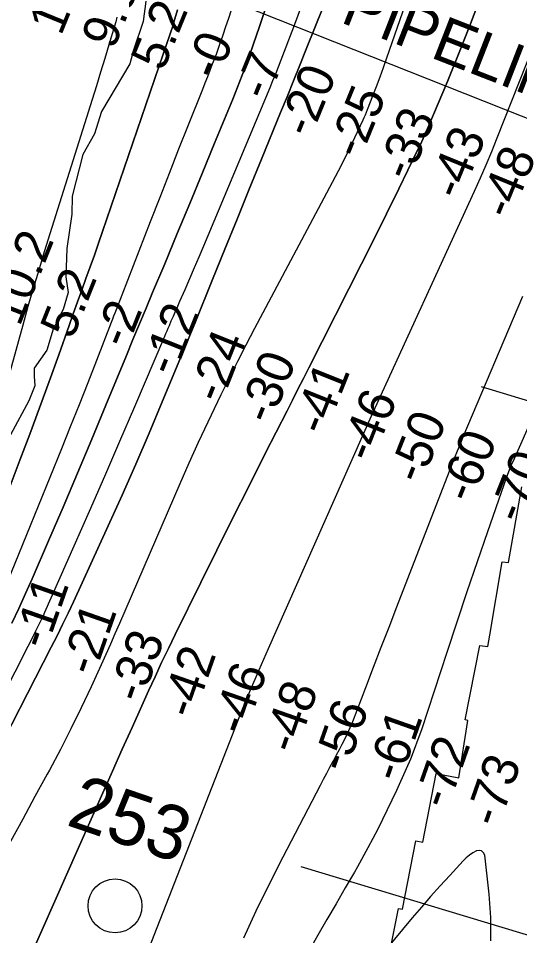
# Model space of a CAD drawing. Extents: x 3271442 to 3309282, y 752266 to 777610.
# Drawn here: x 3292682 to 3293612, y 770435 to 772135 of the extents above; entities that cross this region are included whole.
import ezdxf

# ---------------------------------------------------------------- set-up
doc = ezdxf.new("R2010")
doc.units = 0
for name, color, linetype in [('V-RIVR-EDGE', 7, 'Continuous'), ('V-RIVR-IDEN', 7, 'Continuous'), ('V-RIVR-MILE', 7, 'Continuous'), ('V-RIVR-RANG', 7, 'Continuous'), ('V-RRAP-RVMT', 7, 'Continuous'), ('V-TOPO-DPTH', 7, 'Continuous'), ('V-TOPO-MAJR', 7, 'Continuous'), ('V-TOPO-MINR', 7, 'Continuous'), ('V-TOPO-WATR', 7, 'Continuous'), ('V-UTIL-IDEN', 7, 'Continuous'), ('V-UTIL-LINE', 7, 'Continuous')]:
    doc.layers.add(name, color=color, linetype=linetype)

msp = doc.modelspace()

# ---------------------------------------------------------------- linework, layer by layer
at = {"layer": 'V-RIVR-EDGE'}
msp.add_lwpolyline([(3292918.8, 772166.7), (3292913.5, 772129.3), (3292895.6, 772075.9), (3292889, 772050.7), (3292836.6, 771962.6), (3292823.5, 771920.9), (3292802.1, 771882.7), (3292781.9, 771805.4), (3292781.4, 771771.9), (3292772.1, 771708.5), (3292770.2, 771655.9), (3292774.5, 771626.7), (3292765.7, 771595.5), (3292746.9, 771559), (3292735.5, 771519.9), (3292712, 771486.5), (3292711.5, 771471.7), (3292713.2, 771453.9), (3292701.8, 771425.7), (3292667.8, 771363.2)], dxfattribs=at)
at = {"layer": 'V-RIVR-MILE'}
msp.add_circle((3292861.6, 770489.8), 50, dxfattribs=at)
at = {"layer": 'V-RIVR-RANG'}
for p, q in [((3294475.4, 771169.9), (3293540.9, 771451.7)), ((3294340.3, 770220.2), (3293206.7, 770562))]:
    msp.add_line(p, q, dxfattribs=at)
at = {"layer": 'V-RRAP-RVMT'}
for p, q in [((3293591.1, 771126.1), (3293615.4, 771266.6)), ((3293556.1, 770991.3), (3293579.5, 771127.8)), ((3293579.5, 771127.8), (3293591.1, 771126.1)), ((3293552.7, 770970.4), (3293556.1, 770991.3)), ((3293510.9, 770834.7), (3293538.1, 770972.5)), ((3293538.1, 770972.5), (3293552.7, 770970.4)), ((3293515.3, 770833.6), (3293510.9, 770834.7)), ((3293498.7, 770727.2), (3293515.3, 770833.6)), ((3293432.1, 770607.8), (3293456.9, 770735.4)), ((3293456.9, 770735.4), (3293498.7, 770727.2)), ((3293394.2, 770483.8), (3293419, 770610.3)), ((3293419, 770610.3), (3293432.1, 770607.8)), ((3293362.9, 770363.5), (3293386.8, 770485.2)), ((3293386.8, 770485.2), (3293394.2, 770483.8))]:
    msp.add_line(p, q, dxfattribs=at)
at = {"layer": 'V-TOPO-DPTH'}
for p, q in [((3293520.5, 772125.1), (3293540.7, 772179.1)), ((3293520.5, 772125.1), (3293540.7, 772179.1)), ((3293499.4, 772071.5), (3293520.5, 772125.1)), ((3293499.4, 772071.5), (3293520.5, 772125.1)), ((3293477.6, 772018.2), (3293499.4, 772071.5)), ((3293477.6, 772018.2), (3293499.4, 772071.5)), ((3293443.3, 771936.5), (3293477.6, 772018.2)), ((3293443.3, 771936.5), (3293477.6, 772018.2)), ((3293432.6, 771912), (3293438, 771924.2)), ((3293432.6, 771912), (3293438, 771924.2)), ((3293438, 771924.2), (3293443.3, 771936.5)), ((3293438, 771924.2), (3293443.3, 771936.5)), ((3293427, 771899.9), (3293432.6, 771912)), ((3293427, 771899.9), (3293432.6, 771912)), ((3293421.3, 771887.9), (3293427, 771899.9)), ((3293421.3, 771887.9), (3293427, 771899.9)), ((3293387.6, 771819), (3293421.3, 771887.9)), ((3293387.6, 771819), (3293421.3, 771887.9)), ((3293364.7, 771772.6), (3293387.6, 771819)), ((3293364.7, 771772.6), (3293387.6, 771819)), ((3293341.8, 771726.2), (3293364.7, 771772.6)), ((3293341.8, 771726.2), (3293364.7, 771772.6)), ((3293318.6, 771680), (3293341.8, 771726.2)), ((3293318.6, 771680), (3293341.8, 771726.2)), ((3293295.3, 771633.8), (3293318.6, 771680)), ((3293295.3, 771633.8), (3293318.6, 771680)), ((3293221, 771487.4), (3293295.3, 771633.8)), ((3293221, 771487.4), (3293295.3, 771633.8)), ((3293210.8, 771467.4), (3293221, 771487.4)), ((3293210.8, 771467.4), (3293221, 771487.4)), ((3293200.7, 771447.5), (3293210.8, 771467.4)), ((3293200.7, 771447.5), (3293210.8, 771467.4)), ((3293190.6, 771427.5), (3293200.7, 771447.5)), ((3293190.6, 771427.5), (3293200.7, 771447.5)), ((3293180.4, 771407.5), (3293190.6, 771427.5)), ((3293180.4, 771407.5), (3293190.6, 771427.5)), ((3293140.2, 771328.3), (3293180.4, 771407.5)), ((3293140.2, 771328.3), (3293180.4, 771407.5)), ((3293110.1, 771268.7), (3293140.2, 771328.3)), ((3293110.1, 771268.7), (3293140.2, 771328.3)), ((3293080.1, 771208.9), (3293110.1, 771268.7)), ((3293080.1, 771208.9), (3293110.1, 771268.7)), ((3293050.3, 771149.1), (3293080.1, 771208.9)), ((3293050.3, 771149.1), (3293080.1, 771208.9)), ((3293020.6, 771089.3), (3293050.3, 771149.1)), ((3293020.6, 771089.3), (3293050.3, 771149.1)), ((3292973.1, 770993), (3293020.6, 771089.3)), ((3292973.1, 770993), (3293020.6, 771089.3)), ((3292960.5, 770967), (3292973.1, 770993)), ((3292960.5, 770967), (3292973.1, 770993)), ((3292948, 770940.9), (3292960.5, 770967)), ((3292948, 770940.9), (3292960.5, 770967)), ((3292935.8, 770914.6), (3292948, 770940.9)), ((3292935.8, 770914.6), (3292948, 770940.9)), ((3292923.7, 770888.3), (3292935.8, 770914.6)), ((3292923.7, 770888.3), (3292935.8, 770914.6)), ((3292911.3, 770860.6), (3292923.7, 770888.3)), ((3292911.3, 770860.6), (3292923.7, 770888.3)), ((3292893.2, 770820.3), (3292911.3, 770860.6)), ((3292893.2, 770820.3), (3292911.3, 770860.6)), ((3292875.1, 770780), (3292893.2, 770820.3)), ((3292875.1, 770780), (3292893.2, 770820.3)), ((3292857.1, 770739.7), (3292875.1, 770780)), ((3292857.1, 770739.7), (3292875.1, 770780)), ((3292839.2, 770699.4), (3292857.1, 770739.7)), ((3292839.2, 770699.4), (3292857.1, 770739.7)), ((3292700.7, 770387.2), (3292839.2, 770699.4)), ((3292700.7, 770387.2), (3292839.2, 770699.4))]:
    msp.add_line(p, q, dxfattribs=at)
for points in [[(3293497.8, 772443.9), (3293365.1, 772061.2), (3293358.8, 772043.4), (3293352.4, 772025.7), (3293345.8, 772008.1), (3293339, 771990.5), (3293329.1, 771965.2), (3293327.1, 771960.4), (3293325.1, 771955.5), (3293323, 771950.8), (3293320.8, 771946), (3293305.6, 771913.6), (3293295.6, 771892.8), (3293285.5, 771872.1), (3293275, 771851.5), (3293264.3, 771831), (3293120.3, 771559.8), (3293104.3, 771529.4), (3293088.6, 771498.9), (3293073.2, 771468.2), (3293058, 771437.3), (3293051.6, 771424), (3293033.6, 771386.4), (3293015.9, 771348.5), (3292998.7, 771310.5), (3292981.9, 771272.3), (3292869.8, 771013.2), (3292861.5, 770993.9), (3292853, 770974.7), (3292844.4, 770955.5), (3292835.8, 770936.4), (3292817.3, 770895.9), (3292799, 770856.8), (3292780, 770817.9), (3292760.3, 770779.5), (3292739.9, 770741.3), (3292735.9, 770734), (3292713.2, 770692.4), (3292690.6, 770650.7), (3292668.1, 770609)], [(3293497.8, 772443.9), (3293365.1, 772061.2), (3293358.8, 772043.4), (3293352.4, 772025.7), (3293345.8, 772008.1), (3293339, 771990.5), (3293329.1, 771965.2), (3293327.1, 771960.4), (3293325.1, 771955.5), (3293323, 771950.8), (3293320.8, 771946), (3293305.6, 771913.6), (3293295.6, 771892.8), (3293285.5, 771872.1), (3293275, 771851.5), (3293264.3, 771831), (3293120.3, 771559.8), (3293104.3, 771529.4), (3293088.6, 771498.9), (3293073.2, 771468.2), (3293058, 771437.3), (3293051.6, 771424), (3293033.6, 771386.4), (3293015.9, 771348.5), (3292998.7, 771310.5), (3292981.9, 771272.3), (3292869.8, 771013.2), (3292861.5, 770993.9), (3292853, 770974.7), (3292844.4, 770955.5), (3292835.8, 770936.4), (3292817.3, 770895.9), (3292799, 770856.8), (3292780, 770817.9), (3292760.3, 770779.5), (3292739.9, 770741.3), (3292735.9, 770734), (3292713.2, 770692.4), (3292690.6, 770650.7), (3292668.1, 770609)], [(3292625.6, 770740.9), (3292743.5, 770969.3), (3292754.1, 770990.2), (3292764.5, 771011.2), (3292774.6, 771032.4), (3292784.5, 771053.6), (3292848.9, 771194.4), (3292874.7, 771251.4), (3292900.1, 771308.7), (3292924.8, 771366.3), (3292949.2, 771424), (3292985, 771510.1), (3292991.1, 771524.9), (3292997.2, 771539.7), (3293003.3, 771554.5), (3293009.3, 771569.3), (3293042.5, 771651.1), (3293065.2, 771706.9), (3293087.9, 771762.6), (3293110.5, 771818.3), (3293133.2, 771874), (3293168.4, 771960.3), (3293180.4, 771989.7), (3293192.3, 772019), (3293204.1, 772048.4), (3293215.9, 772077.8), (3293357.1, 772429.6)], [(3292625.6, 770740.9), (3292743.5, 770969.3), (3292754.1, 770990.2), (3292764.5, 771011.2), (3292774.6, 771032.4), (3292784.5, 771053.6), (3292848.9, 771194.4), (3292874.7, 771251.4), (3292900.1, 771308.7), (3292924.8, 771366.3), (3292949.2, 771424), (3292985, 771510.1), (3292991.1, 771524.9), (3292997.2, 771539.7), (3293003.3, 771554.5), (3293009.3, 771569.3), (3293042.5, 771651.1), (3293065.2, 771706.9), (3293087.9, 771762.6), (3293110.5, 771818.3), (3293133.2, 771874), (3293168.4, 771960.3), (3293180.4, 771989.7), (3293192.3, 772019), (3293204.1, 772048.4), (3293215.9, 772077.8), (3293357.1, 772429.6)], [(3293197.6, 772323.3), (3293129.6, 772119.8), (3293117.9, 772085.9), (3293105.7, 772052.1), (3293092.9, 772018.6), (3293079.7, 771985.3), (3293046.3, 771903.5), (3293023.4, 771847.6), (3293000.3, 771791.7), (3292977.1, 771735.9), (3292953.7, 771680.2), (3292931.3, 771627), (3292919.1, 771597.9), (3292906.9, 771568.7), (3292894.8, 771539.5), (3292882.7, 771510.3), (3292844.8, 771418), (3292818.7, 771354.9), (3292792.3, 771291.9), (3292765.4, 771229), (3292738.3, 771166.3), (3292707.8, 771096.2), (3292695.6, 771068.7), (3292683.2, 771041.2), (3292670.5, 771013.9)], [(3292670.5, 771013.9), (3292683.2, 771041.2), (3292695.6, 771068.7), (3292707.8, 771096.2), (3292738.3, 771166.3), (3292765.4, 771229), (3292792.3, 771291.9), (3292818.7, 771354.9), (3292844.8, 771418), (3292882.7, 771510.3), (3292894.8, 771539.5), (3292906.9, 771568.7), (3292919.1, 771597.9), (3292931.3, 771627), (3292953.7, 771680.2), (3292977.1, 771735.9), (3293000.3, 771791.7), (3293023.4, 771847.6), (3293046.3, 771903.5), (3293079.7, 771985.3), (3293092.9, 772018.6), (3293105.7, 772052.1), (3293117.9, 772085.9), (3293129.6, 772119.8), (3293197.6, 772323.3)], [(3292977.7, 772150.8), (3292970.8, 772127.9), (3292968, 772118.9), (3292965.2, 772109.9), (3292962.2, 772101), (3292959.2, 772092.1), (3292838.6, 771740.1), (3292831, 771718.2), (3292823.4, 771696.3), (3292815.6, 771674.5), (3292807.8, 771652.7), (3292799.9, 771631), (3292792.1, 771609.2), (3292784.3, 771587.4), (3292776.5, 771565.5), (3292757.2, 771511.1), (3292739.7, 771462.1), (3292721.9, 771413.2), (3292703.8, 771364.4), (3292685.4, 771315.7), (3292614, 771128)], [(3292614, 771128), (3292685.4, 771315.7), (3292703.8, 771364.4), (3292721.9, 771413.2), (3292739.7, 771462.1), (3292757.2, 771511.1), (3292776.5, 771565.5), (3292784.3, 771587.4), (3292792.1, 771609.2), (3292799.9, 771631), (3292807.8, 771652.7), (3292815.6, 771674.5), (3292823.4, 771696.3), (3292831, 771718.2), (3292838.6, 771740.1), (3292959.2, 772092.1), (3292962.2, 772101), (3292965.2, 772109.9), (3292968, 772118.9), (3292970.8, 772127.9), (3292977.7, 772150.8)]]:
    msp.add_lwpolyline(points, dxfattribs=at)
at = {"layer": 'V-TOPO-MAJR'}
for p, q in [((3293662.1, 772147.7), (3293569.5, 771912.6)), ((3293569.5, 771912.6), (3293559.5, 771887.7)), ((3293559.5, 771887.7), (3293549.2, 771863)), ((3293549.2, 771863), (3293538.6, 771838.5)), ((3293538.6, 771838.5), (3293527.6, 771814.1)), ((3293527.6, 771814.1), (3293336.6, 771397.4)), ((3293336.6, 771397.4), (3293145.2, 770966.4)), ((3293145.2, 770966.4), (3293127.9, 770926.6)), ((3293127.9, 770926.6), (3293110.9, 770886.8)), ((3293110.9, 770886.8), (3293094.5, 770846.6)), ((3293094.5, 770846.6), (3293078.5, 770806.3)), ((3293078.5, 770806.3), (3292891.4, 770326.8))]:
    msp.add_line(p, q, dxfattribs=at)
at = {"layer": 'V-TOPO-MINR'}
for p, q in [((3293540.7, 772179.1), (3293520.5, 772125.1)), ((3293520.5, 772125.1), (3293499.4, 772071.5)), ((3293499.4, 772071.5), (3293477.6, 772018.2)), ((3293477.6, 772018.2), (3293443.3, 771936.5)), ((3293438, 771924.2), (3293432.6, 771912)), ((3293443.3, 771936.5), (3293438, 771924.2)), ((3293432.6, 771912), (3293427, 771899.9)), ((3293427, 771899.9), (3293421.3, 771887.9)), ((3293421.3, 771887.9), (3293387.6, 771819)), ((3293387.6, 771819), (3293364.7, 771772.6)), ((3293364.7, 771772.6), (3293341.8, 771726.2)), ((3293341.8, 771726.2), (3293318.6, 771680)), ((3293318.6, 771680), (3293295.3, 771633.8)), ((3293295.3, 771633.8), (3293221, 771487.4)), ((3293617, 771619.7), (3293506.6, 771358.6)), ((3293221, 771487.4), (3293210.8, 771467.4)), ((3293210.8, 771467.4), (3293200.7, 771447.5)), ((3293200.7, 771447.5), (3293190.6, 771427.5)), ((3293661.2, 771454.3), (3293601.2, 771318.6)), ((3293190.6, 771427.5), (3293180.4, 771407.5)), ((3293180.4, 771407.5), (3293140.2, 771328.3)), ((3293501.1, 771345.5), (3293495.7, 771332.4)), ((3293506.6, 771358.6), (3293501.1, 771345.5)), ((3293140.2, 771328.3), (3293110.1, 771268.7)), ((3293495.7, 771332.4), (3293490.5, 771319.3)), ((3293490.5, 771319.3), (3293485.3, 771306.1)), ((3293601.2, 771318.6), (3293596.1, 771306.6)), ((3293485.3, 771306.1), (3293383.3, 771043.3)), ((3293591.2, 771294.6), (3293586.6, 771282.4)), ((3293596.1, 771306.6), (3293591.2, 771294.6)), ((3293586.6, 771282.4), (3293582.1, 771270.2)), ((3293110.1, 771268.7), (3293080.1, 771208.9)), ((3293582.1, 771270.2), (3293552.1, 771183.3)), ((3293080.1, 771208.9), (3293050.3, 771149.1)), ((3293552.1, 771183.3), (3293532.9, 771127.5)), ((3293050.3, 771149.1), (3293020.6, 771089.3)), ((3293532.9, 771127.5), (3293513.9, 771071.7)), ((3293020.6, 771089.3), (3292973.1, 770993)), ((3293513.9, 771071.7), (3293495.2, 771015.7)), ((3293383.3, 771043.3), (3293368.9, 771006)), ((3293368.9, 771006), (3293354.5, 770968.7)), ((3293495.2, 771015.7), (3293476.6, 770959.7)), ((3292973.1, 770993), (3292960.5, 770967)), ((3292960.5, 770967), (3292948, 770940.9)), ((3293354.5, 770968.7), (3293340.1, 770931.4)), ((3293476.6, 770959.7), (3293429.5, 770816.4)), ((3292948, 770940.9), (3292935.8, 770914.6)), ((3293340.1, 770931.4), (3293325.8, 770894.1)), ((3292935.8, 770914.6), (3292923.7, 770888.3)), ((3292923.7, 770888.3), (3292911.3, 770860.6)), ((3293325.8, 770894.1), (3293301.6, 770831.1)), ((3292911.3, 770860.6), (3292893.2, 770820.3)), ((3292893.2, 770820.3), (3292875.1, 770780)), ((3293297, 770819.6), (3293294.4, 770814)), ((3293299.3, 770825.3), (3293297, 770819.6)), ((3293301.6, 770831.1), (3293299.3, 770825.3)), ((3293291.8, 770808.4), (3293287.3, 770799.3)), ((3293294.4, 770814), (3293291.8, 770808.4)), ((3293429.5, 770816.4), (3293423.1, 770798)), ((3293282.2, 770789.2), (3293277.1, 770779.2)), ((3293287.3, 770799.3), (3293282.2, 770789.2)), ((3293423.1, 770798), (3293416.4, 770779.7)), ((3292875.1, 770780), (3292857.1, 770739.7)), ((3293271.8, 770769.2), (3293266.5, 770759.3)), ((3293277.1, 770779.2), (3293271.8, 770769.2)), ((3293416.4, 770779.7), (3293409, 770761.7)), ((3293265.3, 770757.1), (3293259.3, 770746.1)), ((3293266.5, 770759.3), (3293265.3, 770757.1)), ((3293409, 770761.7), (3293401.3, 770743.8)), ((3292857.1, 770739.7), (3292839.2, 770699.4)), ((3293253.4, 770735), (3293247.5, 770724)), ((3293259.3, 770746.1), (3293253.4, 770735)), ((3293401.3, 770743.8), (3293383.1, 770703.5)), ((3293247.5, 770724), (3293241.7, 770712.9)), ((3292839.2, 770699.4), (3292700.7, 770387.2)), ((3293241.7, 770712.9), (3293172.4, 770579.8)), ((3293383.1, 770703.5), (3293366.3, 770667.6)), ((3293366.3, 770667.6), (3293348.8, 770632.1)), ((3293348.8, 770632.1), (3293330.2, 770597.1)), ((3293330.2, 770597.1), (3293311, 770562.4)), ((3293172.4, 770579.8), (3293147.3, 770530.1)), ((3293311, 770562.4), (3293305.2, 770552.3)), ((3293305.2, 770552.3), (3293288.3, 770523)), ((3293147.3, 770530.1), (3293122.9, 770480.2)), ((3293288.3, 770523), (3293271.4, 770493.7)), ((3293122.9, 770480.2), (3293099.5, 770429.7)), ((3293271.4, 770493.7), (3293254.3, 770464.5)), ((3293254.3, 770464.5), (3293237.3, 770435.3)), ((3293237.3, 770435.3), (3293220.6, 770405.9))]:
    msp.add_line(p, q, dxfattribs=at)
for points in [[(3293497.8, 772443.9), (3293365.1, 772061.2), (3293358.8, 772043.4), (3293352.4, 772025.7), (3293345.8, 772008.1), (3293339, 771990.5), (3293329.1, 771965.2), (3293327.1, 771960.4), (3293325.1, 771955.5), (3293323, 771950.8), (3293320.8, 771946), (3293305.6, 771913.6), (3293295.6, 771892.8), (3293285.5, 771872.1), (3293275, 771851.5), (3293264.3, 771831), (3293120.3, 771559.8), (3293104.3, 771529.4), (3293088.6, 771498.9), (3293073.2, 771468.2), (3293058, 771437.3), (3293051.6, 771424), (3293033.6, 771386.4), (3293015.9, 771348.5), (3292998.7, 771310.5), (3292981.9, 771272.3), (3292869.8, 771013.2), (3292861.5, 770993.9), (3292853, 770974.7), (3292844.4, 770955.5), (3292835.8, 770936.4), (3292817.3, 770895.9), (3292799, 770856.8), (3292780, 770817.9), (3292760.3, 770779.5), (3292739.9, 770741.3), (3292735.9, 770734), (3292713.2, 770692.4), (3292690.6, 770650.7), (3292668.1, 770609)], [(3293357.1, 772429.6), (3293215.9, 772077.8), (3293204.1, 772048.4), (3293192.3, 772019), (3293180.4, 771989.7), (3293168.4, 771960.3), (3293133.2, 771874), (3293110.5, 771818.3), (3293087.9, 771762.6), (3293065.2, 771706.9), (3293042.5, 771651.1), (3293009.3, 771569.3), (3293003.3, 771554.5), (3292997.2, 771539.7), (3292991.1, 771524.9), (3292985, 771510.1), (3292949.2, 771424), (3292924.8, 771366.3), (3292900.1, 771308.7), (3292874.7, 771251.4), (3292848.9, 771194.4), (3292784.5, 771053.6), (3292774.6, 771032.4), (3292764.5, 771011.2), (3292754.1, 770990.2), (3292743.5, 770969.3), (3292625.6, 770740.9)], [(3293197.6, 772323.3), (3293129.6, 772119.8), (3293117.9, 772085.9), (3293105.7, 772052.1), (3293092.9, 772018.6), (3293079.7, 771985.3), (3293046.3, 771903.5), (3293023.4, 771847.6), (3293000.3, 771791.7), (3292977.1, 771735.9), (3292953.7, 771680.2), (3292931.3, 771627), (3292919.1, 771597.9), (3292906.9, 771568.7), (3292894.8, 771539.5), (3292882.7, 771510.3), (3292844.8, 771418), (3292818.7, 771354.9), (3292792.3, 771291.9), (3292765.4, 771229), (3292738.3, 771166.3), (3292707.8, 771096.2), (3292695.6, 771068.7), (3292683.2, 771041.2), (3292670.5, 771013.9)], [(3293208.7, 772162.1), (3293192.3, 772118.6), (3293169.1, 772057.7), (3293164, 772044.7), (3293158.9, 772031.8), (3293153.7, 772018.9), (3293148.4, 772006), (3293025.4, 771712.8), (3293016.8, 771692.6), (3293008.2, 771672.3), (3292999.5, 771652.1), (3292990.8, 771632), (3292981.2, 771609.9), (3292977.2, 771600.8), (3292973.2, 771591.7), (3292969.3, 771582.5), (3292965.3, 771573.4), (3292961.7, 771565.1), (3292959.5, 771560.1), (3292957.4, 771555.1), (3292955.2, 771550.2), (3292953.1, 771545.2), (3292897.6, 771415.1), (3292869.8, 771350.3), (3292841.9, 771285.5), (3292813.7, 771220.9), (3292785.3, 771156.3), (3292731.2, 771033.5), (3292729.8, 771030.4), (3292728.3, 771027.3), (3292726.9, 771024.3), (3292725.4, 771021.2), (3292714.4, 770998.8), (3292707.3, 770984.5), (3292700.2, 770970.3), (3292692.9, 770956.1), (3292685.7, 770942), (3292616, 770808.1)], [(3293076.9, 772150.1), (3293071.8, 772134.7), (3293066.7, 772119.3), (3293061.5, 772103.9), (3293054.9, 772084.5), (3293052.9, 772078.9), (3293050.9, 772073.3), (3293048.8, 772067.7), (3293046.6, 772062.1), (3293041.9, 772049.8), (3293037.3, 772038.2), (3293032.8, 772026.5), (3293028.2, 772014.8), (3293023.6, 772003.2), (3292997.3, 771937.1), (3292979.6, 771892.3), (3292962, 771847.6), (3292944.5, 771802.8), (3292927, 771758), (3292863.5, 771594.5), (3292861.3, 771588.8), (3292859, 771583), (3292856.8, 771577.2), (3292854.6, 771571.5), (3292827.2, 771500.7), (3292811.2, 771459.6), (3292795, 771418.6), (3292778.7, 771377.7), (3292762.2, 771336.8), (3292654.4, 771071.4)], [(3292865.3, 772136.9), (3292863.1, 772128.8), (3292860.8, 772120.8), (3292850.3, 772086), (3292842.6, 772060.7), (3292834.8, 772035.3), (3292827, 772010), (3292819.1, 771984.7), (3292730.6, 771702.2), (3292720.2, 771668.4), (3292710.1, 771634.5), (3292700.2, 771600.6), (3292690.6, 771566.5), (3292619.4, 771308.9)], [(3293558.5, 770424.8), (3293558.3, 770468.2), (3293555.3, 770511.7), (3293546.8, 770583.5), (3293544.5, 770588.4), (3293541.2, 770591.7), (3293536.7, 770592.5), (3293531.4, 770591.8), (3293524.8, 770587.9), (3293518.5, 770583.6), (3293512.7, 770578.7), (3293507.2, 770573.4), (3293481.9, 770546.2), (3293464.2, 770526.8), (3293446.6, 770507.2), (3293429.4, 770487.3), (3293412.4, 770467.3), (3293361.6, 770406.3)]]:
    msp.add_lwpolyline(points, dxfattribs=at)
at = {"layer": 'V-TOPO-WATR'}
msp.add_lwpolyline([(3292977.7, 772150.8), (3292970.8, 772127.9), (3292968, 772118.9), (3292965.2, 772109.9), (3292962.2, 772101), (3292959.2, 772092.1), (3292838.6, 771740.1), (3292831, 771718.2), (3292823.4, 771696.3), (3292815.6, 771674.5), (3292807.8, 771652.7), (3292799.9, 771631), (3292792.1, 771609.2), (3292784.3, 771587.4), (3292776.5, 771565.5), (3292757.2, 771511.1), (3292739.7, 771462.1), (3292721.9, 771413.2), (3292703.8, 771364.4), (3292685.4, 771315.7), (3292614, 771128)], dxfattribs=at)
at = {"layer": 'V-UTIL-LINE'}
msp.add_line((3294505.7, 771599.4), (3292460.9, 772412.3), dxfattribs=at)

# ---------------------------------------------------------------- texts
at = {"layer": 'V-RIVR-IDEN'}
msp.add_text('253', height=100, rotation=341.1195, dxfattribs=at).set_placement((3292768.9, 770640.4))
at = {"layer": 'V-RIVR-RANG'}
for s, rotation, p in [('10.8', 67.7471, (3292761.5, 772101.1)), ('9.3', 67.7471, (3292858.9, 772075.2)), ('5.2', 67.7471, (3292950.6, 772035.1)), ('-0', 67.7471, (3293051.7, 772018.2)), ('-7', 67.7471, (3293144.3, 771980.3)), ('-20', 67.7471, (3293224, 771911.2)), ('-25', 67.7471, (3293316, 771871.9)), ('-33', 67.7471, (3293407.4, 771831.3)), ('-43', 67.7471, (3293501.1, 771796.1)), ('-48', 67.7471, (3293594.3, 771759.9)), ('10.2', 68.2721, (3292684.8, 771562.2)), ('5.2', 68.2721, (3292782.9, 771538.1)), ('-2', 68.2721, (3292883.6, 771520.7)), ('-12', 68.2721, (3292970.7, 771469.1)), ('-24', 68.2721, (3293058.3, 771418.8)), ('-30', 68.2721, (3293150.4, 771379.9)), ('-41', 68.2721, (3293250, 771359.6)), ('-46', 68.2721, (3293337.6, 771309.2)), ('-50', 68.2721, (3293429.2, 771269.2)), ('-60', 68.2721, (3293522.7, 771233.7)), ('-70', 68.2721, (3293615.3, 771195.8)), ('-11', 70.6588, (3292734, 770962.7)), ('-21', 70.6588, (3292822.7, 770913.5)), ('-33', 70.6588, (3292911.1, 770863.4)), ('-42', 70.6588, (3293006.8, 770834.1)), ('-46', 70.6588, (3293101.9, 770803.2)), ('-48', 70.6588, (3293196, 770769.3)), ('-56', 70.6588, (3293289.8, 770734.5)), ('-61', 70.6588, (3293389.4, 770716.3)), ('-72', 70.6588, (3293478, 770666.8)), ('-73', 70.6588, (3293572.1, 770632.9))]:
    msp.add_text(s, height=67, rotation=rotation, dxfattribs=at).set_placement(p)
at = {"layer": 'V-UTIL-IDEN'}
msp.add_text('PIPELINE', height=83, rotation=338.7027, dxfattribs=at).set_placement((3293277.2, 772128.4))

doc.saveas('drawing.dxf')
